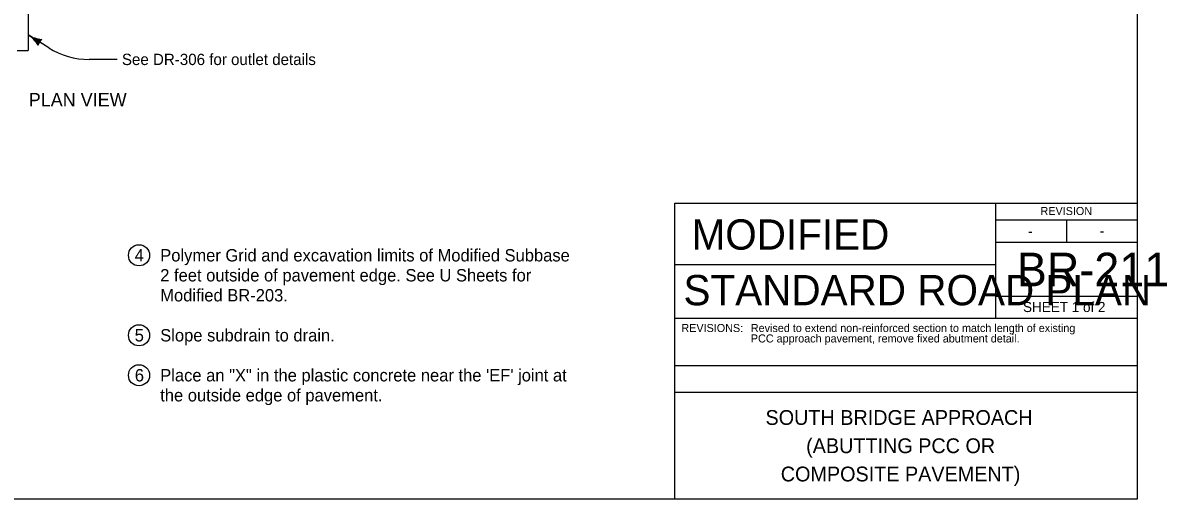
# Model space of a CAD drawing. Extents: x 10130 to 81668, y 5440 to 21644.
# Drawn here: x 22410 to 24112, y 7924 to 8632 of the extents above; entities that cross this region are included whole.
import ezdxf

# ---------------------------------------------------------------- set-up
doc = ezdxf.new("R2010")
doc.units = 0
for name, color, linetype in [('dsnStdBlockModified', 7, 'Continuous'), ('dsnStdBlockNotModified', 7, 'Continuous'), ('dsnStdBorder', 7, 'Continuous'), ('dsnStdLabel', 7, 'Continuous'), ('Level 1', 7, 'Continuous'), ('SheetBorder', 7, 'Continuous')]:
    doc.layers.add(name, color=color, linetype=linetype)

msp = doc.modelspace()

# ---------------------------------------------------------------- linework, layer by layer
at = {"layer": 'dsnStdBlockModified'}
for p, q in [((22448.6, 8594.7), (22418, 8613.9)), ((22550.2, 8577.5), (22508.6, 8577.5))]:
    msp.add_line(p, q, dxfattribs=at)
msp.add_arc((22508.6, 8690.5), 113.1, 237.9168, 270, dxfattribs=at)
at = {"layer": 'dsnStdBorder'}
for p, q in [((22418, 8663.1), (22418, 8590.7)), ((22418, 8613.9), (22434.7, 8603.4)), ((22401.5, 8590.7), (22418, 8590.7))]:
    msp.add_line(p, q, dxfattribs=at)
msp.add_lwpolyline([(22436.3, 8606.7), (22433.7, 8604), (22432.4, 8600.5), (22429.8, 8604.6), (22424.7, 8609.7), (22432, 8607.2), (22435.6, 8606.7), (22433.2, 8604.4), (22432.2, 8602.2), (22430.4, 8604.9), (22427.7, 8607.8), (22431.8, 8606.6), (22434, 8606.1), (22432, 8603.7), (22430.2, 8606.2), (22432.5, 8605.6), (22432, 8604.7), (22431.3, 8605.5)], dxfattribs=at)
for centre in [(22582.9, 8286.4), (22582.9, 8167.5), (22582.9, 8108.1)]:
    msp.add_circle(centre, 15.7, dxfattribs=at)
for centre, radius, start, end in [((22394.8, 8576.9), 43.7, 29.8434, 57.9159), ((22441.2, 8650.9), 43.7, 237.9159, 265.9884), ((22449, 8594.5), 16.9, 130.1825, 165.6492)]:
    msp.add_arc(centre, radius, start, end, dxfattribs=at)
at = {"layer": 'dsnStdLabel'}
for p, q in [((23856.6, 8364), (23856.6, 8272.7)), ((23856.6, 8339.1), (24067.5, 8339.1)), ((23962.1, 8339.1), (23962.1, 8305.9)), ((23856.6, 8305.9), (24067.5, 8305.9)), ((23379.5, 8272.7), (23856.6, 8272.7)), ((23856.6, 8272.7), (23856.6, 8192.7)), ((24067.5, 8224.9), (23856.6, 8224.9)), ((23379.5, 8192.7), (24067.5, 8192.7)), ((23379.5, 8122.7), (24067.5, 8122.7)), ((23379.5, 8082.7), (24067.5, 8082.7)), ((23379.5, 8082.7), (24067.5, 8082.7))]:
    msp.add_line(p, q, dxfattribs=at)
msp.add_lwpolyline([(23379.5, 8364), (24067.5, 8364), (24067.5, 7924), (23379.5, 7924)], close=True, dxfattribs=at)
at = {"layer": 'SheetBorder'}
msp.add_lwpolyline([(20932.5, 9944), (24067.5, 9944), (24067.5, 7924), (20932.5, 7924)], close=True, dxfattribs=at)

# ---------------------------------------------------------------- texts
at = {"layer": 'dsnStdBlockModified'}
for s, height, p in [('See DR-306 for outlet details', 16.8, (22557.4, 8569.1)), ('4', 18.4, (22576.4, 8277.2)), ('Polymer Grid and excavation limits of Modified Subbase', 18.375, (22614.4, 8277.2)), ('2 feet outside of pavement edge. See U Sheets for', 18.375, (22614.4, 8247.5)), ('Modified BR-203.', 18.375, (22614.4, 8217.8)), ('5', 18.4, (22576.4, 8158.3)), ('Slope subdrain to drain.', 18.375, (22614.4, 8158.3)), ('6', 18.4, (22576.6, 8098.9)), ('Place an "X" in the plastic concrete near the \'EF\' joint at', 18.375, (22614.4, 8098.9)), ('the outside edge of pavement.', 18.375, (22614.4, 8069.2))]:
    msp.add_text(s, height=height, dxfattribs=at).set_placement(p)
at = {"layer": 'dsnStdBlockNotModified'}
msp.add_text('PLAN VIEW', height=20, dxfattribs=at).set_placement((22418.8, 8507.6))
at = {"layer": 'dsnStdLabel'}
for s, height, p in [('REVISION', 12, (23923.6, 8346.2)), ('-', 15, (24011.6, 8315.1)), ('-', 15, (23905.1, 8314.7)), ('BR-211', 50, (23888.4, 8240.2)), ('STANDARD ROAD PLAN', 45.001, (23392.6, 8212.1)), ('SHEET 1 of 2', 15, (23897.6, 8202)), ('Revised to extend non-reinforced section to match length of existing ', 12, (23492.8, 8172.3)), ('PCC approach pavement, remove fixed abutment detail.', 12, (23492.8, 8156.8)), ('SOUTH BRIDGE APPROACH', 22, (23514.6, 8034.3)), ('(ABUTTING PCC OR', 22, (23575, 7992.3)), ('COMPOSITE PAVEMENT)', 22, (23537.3, 7950.3))]:
    msp.add_text(s, height=height, dxfattribs=at).set_placement(p)
at = {"layer": 'Level 1'}
for s, height, p in [('MODIFIED', 45, (23404.6, 8294.8)), ('REVISIONS:', 12, (23389.5, 8172.3))]:
    msp.add_text(s, height=height, dxfattribs=at).set_placement(p)

doc.saveas('drawing.dxf')
